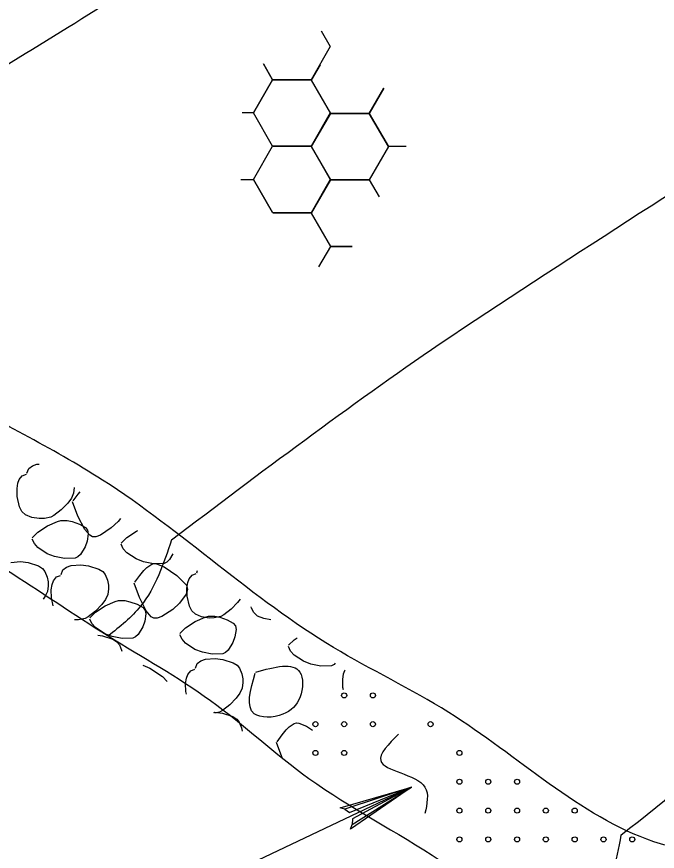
# Model space of a CAD drawing. Extents: x 3 to 3592, y -602 to 1171.
# Drawn here: x 3043.3 to 3085, y -198.9 to -144.6 of the extents above; entities that cross this region are included whole.
import ezdxf

# ---------------------------------------------------------------- set-up
doc = ezdxf.new("R2010")
doc.units = 0
doc.layers.add('2', color=7, linetype='Continuous')

msp = doc.modelspace()

# ---------------------------------------------------------------- linework, layer by layer
at = {"layer": '2'}
for p, q in [((3053.37, -178.645), (3053.37, -178.645)), ((3082.61, -197.881), (3082.61, -197.881)), ((3082.61, -197.881), (3082.61, -197.881))]:
    msp.add_line(p, q, dxfattribs=at)
for points in [[(3063.104, -145.511), (3063.695, -146.535)], [(3063.695, -146.535), (3062.445, -148.7)], [(3059.344, -147.66), (3059.945, -148.7)], [(3059.945, -148.7), (3059.344, -147.66)], [(3062.479, -148.728), (3063.05, -147.74)], [(3059.945, -148.7), (3058.695, -150.865)], [(3062.445, -148.7), (3059.945, -148.7)], [(3063.729, -150.893), (3062.479, -148.728)], [(3067.175, -149.255), (3066.229, -150.893)], [(3066.229, -150.893), (3067.175, -149.255)], [(3058.695, -150.865), (3057.957, -150.865)], [(3062.479, -153.058), (3063.729, -150.893)], [(3066.229, -150.893), (3063.729, -150.893)], [(3063.729, -150.893), (3066.229, -150.893)], [(3067.479, -153.058), (3066.229, -150.893)], [(3066.229, -150.893), (3067.479, -153.058)], [(3058.695, -155.195), (3059.945, -153.03)], [(3059.945, -153.03), (3062.445, -153.03)], [(3062.445, -153.03), (3063.695, -155.195)], [(3063.729, -155.223), (3062.479, -153.058)], [(3067.479, -153.058), (3066.229, -155.223)], [(3068.637, -153.058), (3067.479, -153.058)], [(3057.879, -155.195), (3058.695, -155.195)], [(3058.695, -155.195), (3059.941, -157.355)], [(3059.941, -157.355), (3058.695, -155.195)], [(3063.695, -155.195), (3062.445, -157.36)], [(3062.479, -157.388), (3063.729, -155.223)], [(3063.729, -155.223), (3066.229, -155.223)], [(3066.229, -155.223), (3063.729, -155.223)], [(3066.229, -155.223), (3066.866, -156.326)], [(3059.959, -157.36), (3062.445, -157.36)], [(3062.445, -157.36), (3059.959, -157.36)], [(3062.445, -157.36), (3063.003, -158.327)], [(3063.729, -159.553), (3062.479, -157.388)], [(3062.957, -160.89), (3063.729, -159.553)], [(3065.119, -159.553), (3063.729, -159.553)], [(3063.729, -159.553), (3065.119, -159.553)], [(3044.071, -174.013), (3044.313, -173.831)], [(3044.313, -173.831), (3044.607, -173.731)], [(3044.607, -173.731), (3044.755, -173.719)], [(3043.644, -174.476), (3043.92, -174.378)], [(3043.961, -174.318), (3044.071, -174.013)], [(3043.371, -174.955), (3043.453, -174.725)], [(3043.453, -174.725), (3043.644, -174.476)], [(3043.313, -175.313), (3043.371, -174.955)], [(3043.324, -175.836), (3043.313, -175.313)], [(3047.036, -175.254), (3046.986, -175.616)], [(3043.479, -176.499), (3043.324, -175.836)], [(3046.849, -175.933), (3046.612, -176.256)], [(3046.986, -175.616), (3046.849, -175.933)], [(3046.969, -176.12), (3047.294, -175.676)], [(3047.294, -175.676), (3047.426, -175.517)], [(3043.633, -176.8), (3043.479, -176.499)], [(3046.612, -176.256), (3046.193, -176.697)], [(3047.271, -177.104), (3046.928, -176.181)], [(3043.86, -177.024), (3043.633, -176.8)], [(3044.27, -177.19), (3043.86, -177.024)], [(3045.718, -177.064), (3045.51, -177.17)], [(3046.193, -176.697), (3045.718, -177.064)], [(3044.758, -177.271), (3044.27, -177.19)], [(3045.092, -177.265), (3044.758, -177.271)], [(3045.51, -177.17), (3045.092, -177.265)], [(3045.3, -177.744), (3045.951, -177.451)], [(3045.951, -177.451), (3046.164, -177.398)], [(3046.164, -177.398), (3046.58, -177.402)], [(3046.58, -177.402), (3046.905, -177.469)], [(3046.905, -177.469), (3047.374, -177.641)], [(3047.725, -177.972), (3047.271, -177.104)], [(3047.374, -177.641), (3047.769, -177.855)], [(3049.891, -177.468), (3049.442, -177.881)], [(3050.036, -177.272), (3049.891, -177.468)], [(3044.295, -178.521), (3044.671, -178.161)], [(3044.671, -178.161), (3045.3, -177.744)], [(3048.044, -178.358), (3047.725, -177.972)], [(3047.769, -177.855), (3047.909, -178.032)], [(3047.909, -178.032), (3047.952, -178.256)], [(3049.442, -177.881), (3048.739, -178.344)], [(3050.458, -178.501), (3051.087, -178.084)], [(3051.087, -178.084), (3051.18, -178.042)], [(3044.441, -178.896), (3044.295, -178.602)], [(3047.952, -178.256), (3047.883, -178.736)], [(3048.221, -178.463), (3048.044, -178.358)], [(3048.441, -178.457), (3048.221, -178.463)], [(3048.739, -178.344), (3048.441, -178.457)], [(3050.082, -178.861), (3050.458, -178.501)], [(3044.665, -179.154), (3044.441, -178.896)], [(3045.282, -179.557), (3044.665, -179.154)], [(3047.739, -179.115), (3047.436, -179.602)], [(3047.883, -178.736), (3047.739, -179.115)], [(3050.228, -179.236), (3050.082, -178.942)], [(3050.452, -179.493), (3050.228, -179.236)], [(3045.76, -179.741), (3045.282, -179.557)], [(3046.401, -179.876), (3045.76, -179.741)], [(3047.268, -179.767), (3047.102, -179.854)], [(3047.436, -179.602), (3047.268, -179.767)], [(3051.069, -179.897), (3050.452, -179.493)], [(3053.453, -179.572), (3053.224, -179.942)], [(3042.91, -180.121), (3043.538, -180.071)], [(3043.538, -180.071), (3044.039, -180.129)], [(3044.039, -180.129), (3044.712, -180.349)], [(3044.712, -180.349), (3044.964, -180.513)], [(3047.102, -179.854), (3046.401, -179.876)], [(3046.542, -180.425), (3046.836, -180.325)], [(3046.836, -180.325), (3047.464, -180.276)], [(3047.464, -180.276), (3047.966, -180.334)], [(3047.966, -180.334), (3048.639, -180.554)], [(3051.548, -180.08), (3051.069, -179.897)], [(3052.188, -180.215), (3051.548, -180.08)], [(3051.764, -180.449), (3052.075, -180.242)], [(3052.075, -180.242), (3052.23, -180.199)], [(3052.889, -180.194), (3052.188, -180.215)], [(3052.23, -180.199), (3052.383, -180.206)], [(3052.383, -180.206), (3052.894, -180.41)], [(3053.055, -180.107), (3052.889, -180.194)], [(3053.224, -179.942), (3053.055, -180.107)], [(3044.964, -180.513), (3045.131, -180.707)], [(3045.131, -180.707), (3045.272, -181.072)], [(3046.19, -180.912), (3046.299, -180.607)], [(3046.299, -180.607), (3046.542, -180.425)], [(3048.639, -180.554), (3048.891, -180.718)], [(3048.891, -180.718), (3049.057, -180.912)], [(3051.295, -180.973), (3051.559, -180.654)], [(3051.559, -180.654), (3051.764, -180.449)], [(3052.894, -180.41), (3053.711, -180.97)], [(3054.7, -180.95), (3054.976, -180.852)], [(3055.017, -180.792), (3055.065, -180.656)], [(3045.272, -181.072), (3045.329, -181.393)], [(3045.329, -181.393), (3045.338, -181.642)], [(3045.6, -181.549), (3045.682, -181.32)], [(3045.682, -181.32), (3045.873, -181.07)], [(3045.873, -181.07), (3046.149, -180.973)], [(3049.057, -180.912), (3049.199, -181.277)], [(3049.199, -181.277), (3049.256, -181.598)], [(3050.969, -181.417), (3051.295, -180.973)], [(3053.711, -180.97), (3054.342, -181.599)], [(3054.369, -181.787), (3054.427, -181.428)], [(3054.427, -181.428), (3054.509, -181.199)], [(3054.509, -181.199), (3054.7, -180.95)], [(3045.338, -181.642), (3045.288, -182.005)], [(3045.542, -181.907), (3045.6, -181.549)], [(3045.553, -182.431), (3045.542, -181.907)], [(3049.265, -181.847), (3049.215, -182.21)], [(3049.256, -181.598), (3049.265, -181.847)], [(3051.272, -182.401), (3050.929, -181.478)], [(3054.416, -181.884), (3054.32, -182.186)], [(3054.342, -181.599), (3054.416, -181.884)], [(3054.38, -182.31), (3054.369, -181.787)], [(3045.151, -182.323), (3045.018, -182.504)], [(3045.288, -182.005), (3045.151, -182.323)], [(3045.672, -182.939), (3045.553, -182.431)], [(3049.078, -182.528), (3048.841, -182.851)], [(3049.215, -182.21), (3049.078, -182.528)], [(3051.725, -183.269), (3051.272, -182.401)], [(3054.32, -182.186), (3053.892, -182.765)], [(3054.535, -182.973), (3054.38, -182.31)], [(3057.826, -182.514), (3057.668, -182.73)], [(3048.42, -183.37), (3049.05, -182.953)], [(3048.841, -182.851), (3048.422, -183.291)], [(3049.05, -182.953), (3049.701, -182.659)], [(3049.701, -182.659), (3049.914, -182.606)], [(3049.914, -182.606), (3050.329, -182.61)], [(3050.329, -182.61), (3050.655, -182.678)], [(3050.655, -182.678), (3051.124, -182.849)], [(3051.124, -182.849), (3051.518, -183.063)], [(3051.518, -183.063), (3051.659, -183.241)], [(3053.892, -182.765), (3053.443, -183.178)], [(3054.689, -183.274), (3054.535, -182.973)], [(3057.668, -182.73), (3057.249, -183.171)], [(3058.577, -183.091), (3058.557, -183.005)], [(3048.422, -183.291), (3047.947, -183.659)], [(3048.045, -183.73), (3048.42, -183.37)], [(3051.702, -183.464), (3051.632, -183.944)], [(3051.659, -183.241), (3051.702, -183.464)], [(3052.045, -183.655), (3051.725, -183.269)], [(3053.443, -183.178), (3052.739, -183.641)], [(3054.916, -183.498), (3054.689, -183.274)], [(3055.326, -183.664), (3054.916, -183.498)], [(3056.774, -183.538), (3056.566, -183.643)], [(3057.249, -183.171), (3056.774, -183.538)], [(3058.73, -183.392), (3058.577, -183.091)], [(3058.958, -183.616), (3058.73, -183.392)], [(3059.368, -183.782), (3058.958, -183.616)], [(3047.321, -183.859), (3047.062, -183.863)], [(3047.739, -183.764), (3047.321, -183.859)], [(3047.947, -183.659), (3047.739, -183.764)], [(3048.19, -184.105), (3048.045, -183.811)], [(3048.415, -184.362), (3048.19, -184.105)], [(3051.632, -183.944), (3051.489, -184.323)], [(3052.222, -183.76), (3052.045, -183.655)], [(3052.442, -183.754), (3052.222, -183.76)], [(3052.739, -183.641), (3052.442, -183.754)], [(3054.281, -184.388), (3054.911, -183.971)], [(3054.911, -183.971), (3055.562, -183.678)], [(3055.814, -183.744), (3055.326, -183.664)], [(3055.562, -183.678), (3055.775, -183.625)], [(3055.775, -183.625), (3056.19, -183.629)], [(3056.148, -183.739), (3055.814, -183.744)], [(3056.566, -183.643), (3056.148, -183.739)], [(3056.19, -183.629), (3056.516, -183.696)], [(3056.516, -183.696), (3056.985, -183.868)], [(3056.985, -183.868), (3057.379, -184.082)], [(3057.379, -184.082), (3057.52, -184.259)], [(3059.822, -183.857), (3059.368, -183.782)], [(3049.031, -184.766), (3048.415, -184.362)], [(3051.489, -184.323), (3051.186, -184.811)], [(3053.906, -184.748), (3054.281, -184.388)], [(3057.563, -184.483), (3057.493, -184.963)], [(3057.52, -184.259), (3057.563, -184.483)], [(3048.562, -184.86), (3048.882, -184.897)], [(3048.882, -184.897), (3049.554, -185.118)], [(3049.51, -184.949), (3049.031, -184.766)], [(3050.151, -185.084), (3049.51, -184.949)], [(3049.554, -185.118), (3049.807, -185.281)], [(3050.852, -185.063), (3050.151, -185.084)], [(3051.018, -184.976), (3050.852, -185.063)], [(3051.186, -184.811), (3051.018, -184.976)], [(3054.051, -185.123), (3053.906, -184.829)], [(3054.276, -185.381), (3054.051, -185.123)], [(3057.493, -184.963), (3057.35, -185.342)], [(3060.971, -185.516), (3061.346, -185.156)], [(3061.346, -185.156), (3061.551, -185.02)], [(3049.807, -185.281), (3049.973, -185.476)], [(3049.973, -185.476), (3050.115, -185.841)], [(3054.892, -185.784), (3054.276, -185.381)], [(3055.371, -185.968), (3054.892, -185.784)], [(3057.35, -185.342), (3057.047, -185.829)], [(3061.116, -185.891), (3060.971, -185.597)], [(3050.115, -185.841), (3050.125, -185.9)], [(3056.012, -186.103), (3055.371, -185.968)], [(3056.713, -186.081), (3056.012, -186.103)], [(3056.879, -185.994), (3056.713, -186.081)], [(3057.047, -185.829), (3056.879, -185.994)], [(3061.341, -186.149), (3061.116, -185.891)], [(3061.957, -186.552), (3061.341, -186.149)], [(3051.501, -186.815), (3051.951, -186.995)], [(3054.93, -187.011), (3055.039, -186.706)], [(3055.039, -186.706), (3055.282, -186.524)], [(3055.282, -186.524), (3055.576, -186.424)], [(3055.576, -186.424), (3056.204, -186.375)], [(3056.204, -186.375), (3056.706, -186.433)], [(3056.706, -186.433), (3057.379, -186.653)], [(3057.379, -186.653), (3057.631, -186.817)], [(3057.631, -186.817), (3057.797, -187.011)], [(3062.436, -186.735), (3061.957, -186.552)], [(3063.077, -186.87), (3062.436, -186.735)], [(3063.778, -186.849), (3063.077, -186.87)], [(3063.944, -186.762), (3063.778, -186.849)], [(3064.024, -186.683), (3063.944, -186.762)], [(3051.951, -186.995), (3052.768, -187.555)], [(3054.34, -187.648), (3054.422, -187.419)], [(3054.422, -187.419), (3054.613, -187.169)], [(3054.613, -187.169), (3054.889, -187.072)], [(3057.797, -187.011), (3057.939, -187.376)], [(3057.939, -187.376), (3057.996, -187.697)], [(3064.506, -187.741), (3064.564, -187.382)], [(3064.564, -187.382), (3064.646, -187.153)], [(3064.646, -187.153), (3064.672, -187.119)], [(3052.768, -187.555), (3053.076, -187.862)], [(3054.282, -188.006), (3054.34, -187.648)], [(3058.005, -187.946), (3057.955, -188.309)], [(3057.996, -187.697), (3058.005, -187.946)], [(3064.517, -188.264), (3064.506, -187.741)], [(3054.293, -188.53), (3054.282, -188.006)], [(3057.955, -188.309), (3057.818, -188.627)], [(3064.551, -188.41), (3064.517, -188.264)], [(3054.332, -188.697), (3054.293, -188.53)], [(3057.581, -188.95), (3057.162, -189.39)], [(3057.818, -188.627), (3057.581, -188.95)], [(3057.162, -189.39), (3056.687, -189.758)], [(3056.118, -189.884), (3056.185, -189.879)], [(3056.185, -189.879), (3056.686, -189.937)], [(3056.479, -189.863), (3056.186, -189.929)], [(3056.687, -189.758), (3056.479, -189.863)], [(3056.686, -189.937), (3057.359, -190.157)], [(3057.359, -190.157), (3057.611, -190.321)], [(3057.611, -190.321), (3057.778, -190.515)], [(3057.778, -190.515), (3057.919, -190.88)], [(3061.026, -190.822), (3061.337, -190.615)], [(3061.337, -190.615), (3061.492, -190.571)], [(3061.492, -190.571), (3061.645, -190.578)], [(3061.645, -190.578), (3062.156, -190.783)], [(3057.919, -190.88), (3057.96, -191.109)], [(3060.557, -191.346), (3060.821, -191.026)], [(3060.821, -191.026), (3061.026, -190.822)], [(3062.156, -190.783), (3062.542, -191.048)], [(3060.231, -191.79), (3060.557, -191.346)], [(3060.534, -192.773), (3060.191, -191.851)], [(3060.571, -192.845), (3060.534, -192.773)], [(3020.969, -205.677), (3033.469, -205.677), (3045.969, -205.677), (3068.988, -194.75)], [(3064.642, -196.182), (3064.936, -196.407), (3068.988, -194.75), (3064.642, -196.182), (3064.346, -196.102), (3068.988, -194.75), (3065.135, -196.818), (3065.13, -197.181), (3068.988, -194.75), (3065.001, -197.482), (3065.13, -197.181)]]:
    msp.add_lwpolyline(points, dxfattribs=at)
msp.add_lwpolyline([(3058.695, -150.865), (3059.945, -148.7), (3062.445, -148.7), (3063.695, -150.865), (3062.445, -153.03), (3059.945, -153.03)], close=True, dxfattribs=at)
for centre in [(3064.6, -188.776), (3066.474, -188.776), (3062.725, -190.65), (3064.6, -190.65), (3066.474, -190.65), (3070.224, -190.65), (3062.725, -192.525), (3064.6, -192.525), (3072.099, -192.525), (3072.099, -194.4), (3073.973, -194.4), (3075.848, -194.4), (3072.099, -196.275), (3073.973, -196.275), (3075.848, -196.275), (3077.723, -196.275), (3079.598, -196.275), (3072.099, -198.149), (3073.973, -198.149), (3075.848, -198.149), (3077.723, -198.149), (3079.598, -198.149), (3081.472, -198.149), (3083.347, -198.149)]:
    msp.add_circle(centre, 0.166, dxfattribs=at)
for points in [[(3024.13, -159.408), (3038.809, -150.124), (3053.494, -141.046), (3067.115, -132.41), (3081.262, -122.623), (3098.083, -110.875), (3107.612, -105.156), (3123.181, -95.122), (3145.911, -80.481)], [(3053.37, -178.645), (3070.849, -165.877), (3095.066, -149.696), (3108.763, -138.91), (3134.266, -120.606), (3150.148, -110.074), (3169.161, -95.777)], [(3082.61, -197.881), (3100.753, -183.499), (3122.61, -166.631), (3137.599, -154.663), (3160.11, -135.381), (3174.445, -123.424), (3191.36, -110.381)], [(3119.924, -201.613), (3095.873, -199.594), (3084.753, -198.299), (3071.402, -189.88), (3063.899, -185.656), (3048.881, -174.763), (3038.576, -168.917), (3028.322, -161.947), (2952.29, -112.443)], [(3155.789, -169.949), (3139.201, -168.547), (3122.61, -166.631), (3107.161, -156.265), (3091.675, -145.852), (3074.32, -135.172), (3053.494, -121.021), (3042.678, -114.044)], [(2994.891, -140.171), (2992.352, -142.915), (2991.551, -145.051), (2990.769, -146.437), (3003.032, -154.93), (3010.508, -159.736), (3020.008, -165.674), (3027.863, -170.95), (3035.072, -176.023), (3042.547, -180.562), (3049.248, -184.91), (3055.897, -189.105), (3062.305, -194.178), (3070.849, -199.518), (3080.028, -205.16), (3090.073, -206.46), (3103.69, -208.062), (3116.239, -209.397), (3119.177, -209.075), (3127.186, -209.931), (3138.934, -211.8), (3155.028, -212.66)], [(3053.37, -178.645), (3051.358, -182.965), (3049.248, -184.91)], [(3058.85, -187.262), (3061.718, -187.262), (3061.738, -188.878), (3060.607, -190.009), (3058.749, -189.968), (3058.81, -187.323)], [(3068.126, -191.3), (3066.975, -193.025), (3069.851, -194.75), (3069.851, -196.475)], [(3082.61, -197.881), (3082.063, -200.319), (3080.728, -203.523), (3080.028, -205.16)]]:
    msp.add_spline(points, degree=3, dxfattribs=at)

doc.saveas('drawing.dxf')
